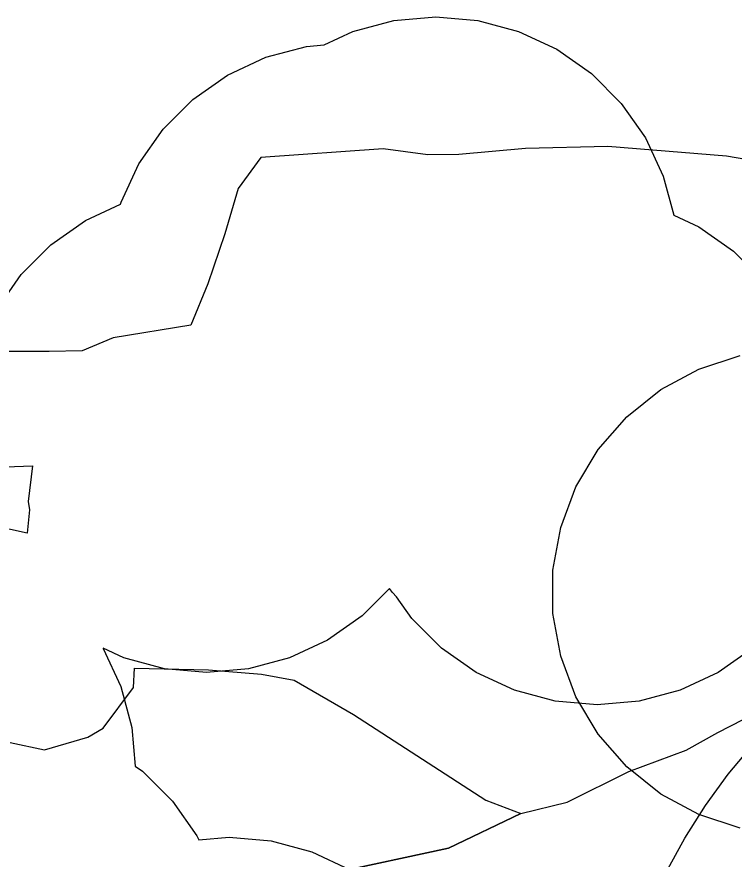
# Model space of a CAD drawing. Extents: x -477403 to -465463, y -1159182 to -1149227.
# Drawn here: x -474623.8 to -474401.6, y -1151797.8 to -1151537 of the extents above; entities that cross this region are included whole.
import ezdxf

# ---------------------------------------------------------------- set-up
doc = ezdxf.new("R2010")
doc.units = 0
doc.layers.add('Vrstva 10_stav', color=7, linetype='Continuous')

msp = doc.modelspace()

# ---------------------------------------------------------------- linework, layer by layer
at = {"layer": 'Vrstva 10_stav'}
for points in [[(-474629.952, -1151627.5), (-474622.453, -1151616.791), (-474613.209, -1151607.547), (-474602.5, -1151600.048), (-474591.648, -1151594.988), (-474591.477, -1151594.348), (-474585.952, -1151582.5), (-474578.453, -1151571.791), (-474569.209, -1151562.547), (-474558.5, -1151555.048), (-474546.652, -1151549.523), (-474534.024, -1151546.139), (-474528.518, -1151545.658), (-474519.652, -1151541.523), (-474507.024, -1151538.139), (-474494, -1151537), (-474480.976, -1151538.139), (-474468.348, -1151541.523), (-474456.5, -1151547.048), (-474445.791, -1151554.547), (-474436.547, -1151563.791), (-474429.048, -1151574.5), (-474423.523, -1151586.348), (-474420.29, -1151598.416), (-474412.5, -1151602.048), (-474401.791, -1151609.547), (-474392.547, -1151618.791)], [(-474392.625, -1151582.125), (-474403.938, -1151580.125), (-474440.688, -1151577.125), (-474466.25, -1151577.75), (-474486.844, -1151579.625), (-474496.438, -1151579.75), (-474510.312, -1151577.875), (-474548.188, -1151580.5), (-474555.156, -1151590.125), (-474559.312, -1151604.125), (-474564.562, -1151619.625), (-474569.906, -1151632.5), (-474593.875, -1151636.375), (-474603.5, -1151640.375), (-474613.75, -1151640.625), (-474634.812, -1151640.625)], [(-474399.689, -1151788.12), (-474412.477, -1151783.965), (-474424.317, -1151777.593), (-474434.83, -1151769.21), (-474443.676, -1151759.084), (-474450.573, -1151747.541), (-474455.297, -1151734.953), (-474457.698, -1151721.723), (-474457.698, -1151708.277), (-474455.297, -1151695.047), (-474450.573, -1151682.459), (-474443.676, -1151670.916), (-474434.83, -1151660.79), (-474424.317, -1151652.407), (-474412.477, -1151646.035), (-474399.689, -1151641.88)], [(-474644.188, -1151676.875), (-474618.906, -1151676), (-474620.25, -1151687), (-474619.844, -1151689.625), (-474620.531, -1151696.875), (-474647.406, -1151691)], [(-474508.315, -1151713.978), (-474516.791, -1151722.453), (-474527.5, -1151729.952), (-474539.348, -1151735.477), (-474551.976, -1151738.861), (-474565, -1151740), (-474578.024, -1151738.861), (-474590.652, -1151735.477), (-474597.054, -1151732.491), (-474597.048, -1151732.5), (-474591.523, -1151744.348), (-474588.139, -1151756.976), (-474587.093, -1151768.935), (-474584.791, -1151770.547), (-474575.547, -1151779.791), (-474568.048, -1151790.5), (-474567.43, -1151791.825), (-474558, -1151791), (-474544.976, -1151792.139), (-474532.348, -1151795.523), (-474520.5, -1151801.048)], [(-474444, -1151750), (-474457.024, -1151748.861), (-474469.652, -1151745.477), (-474481.5, -1151739.952), (-474492.209, -1151732.453), (-474501.453, -1151723.209), (-474506.125, -1151716.538), (-474507.453, -1151715.209), (-474508.315, -1151713.978)], [(-474395.791, -1151732.453), (-474406.5, -1151739.952), (-474418.348, -1151745.477), (-474430.976, -1151748.861), (-474444, -1151750)], [(-474526.5, -1151802.25), (-474490.062, -1151794.375), (-474467.688, -1151783.625), (-474453.312, -1151780.125), (-474434.25, -1151770.625), (-474416.406, -1151764), (-474406.656, -1151758.5), (-474374.844, -1151742.25), (-474364.312, -1151735.5)], [(-474625.844, -1151761.625), (-474615.188, -1151763.875), (-474601.75, -1151760), (-474597.031, -1151757.25), (-474587.594, -1151744.625), (-474587.344, -1151738.625), (-474564.406, -1151739.125), (-474547.969, -1151740.5), (-474537.906, -1151742.375), (-474519.438, -1151753), (-474478.469, -1151779.5), (-474467.688, -1151783.625), (-474490.062, -1151794.375), (-474526.5, -1151802.25)], [(-474625.844, -1151761.625), (-474615.188, -1151763.875), (-474601.75, -1151760), (-474597.031, -1151757.25), (-474587.594, -1151744.625), (-474587.344, -1151738.625), (-474564.406, -1151739.125), (-474547.969, -1151740.5), (-474537.906, -1151742.375), (-474519.438, -1151753), (-474478.469, -1151779.5), (-474467.688, -1151783.625), (-474490.062, -1151794.375), (-474526.5, -1151802.25)], [(-474422.6, -1151801.785), (-474416.884, -1151791.242), (-474410.477, -1151781.103), (-474403.407, -1151771.415), (-474395.706, -1151762.221)]]:
    msp.add_lwpolyline(points, dxfattribs=at)

doc.saveas('drawing.dxf')
